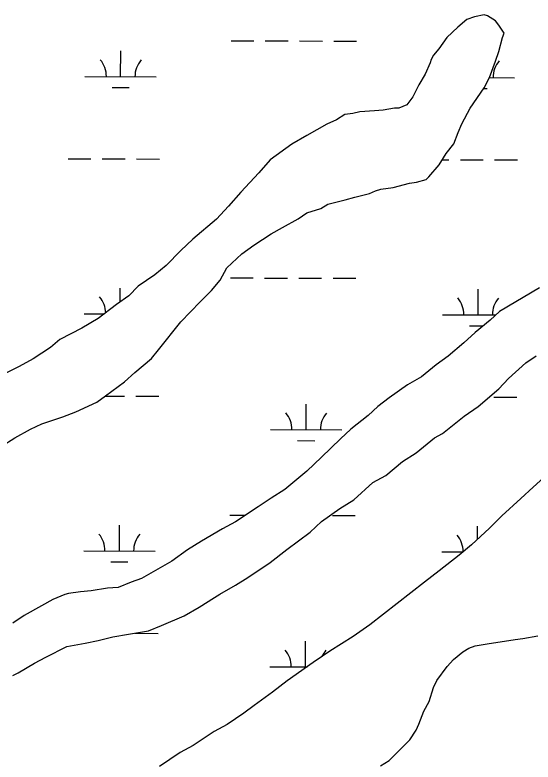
# Model space of a CAD drawing. Extents: x 3161665 to 3199565, y 885729 to 911164.
# Drawn here: x 3166391 to 3167117, y 900903 to 901951 of the extents above; entities that cross this region are included whole.
import ezdxf

# ---------------------------------------------------------------- set-up
doc = ezdxf.new("R2010")
doc.units = 0
doc.layers.add('V-SITE-VEGE', color=7, linetype='Continuous')
doc.layers.add('V-WETL-SWMP', color=7, linetype='Continuous')

msp = doc.modelspace()

# ---------------------------------------------------------------- linework, layer by layer
at = {"layer": 'V-SITE-VEGE'}
for p, q in [((3167048.5, 901950.7), (3167035.1, 901948.2)), ((3167053.4, 901949.5), (3167048.5, 901950.7)), ((3167024.1, 901944.5), (3167011.9, 901933.5)), ((3167035.1, 901948.2), (3167024.1, 901944.5)), ((3167064.4, 901942.2), (3167053.4, 901949.5)), ((3167069.2, 901936.1), (3167064.4, 901942.2)), ((3167011.9, 901933.5), (3166996.1, 901918.8)), ((3167076.6, 901925.1), (3167069.2, 901936.1)), ((3166996.1, 901918.8), (3166985.1, 901902.9)), ((3167069.3, 901899.5), (3167074.2, 901919)), ((3167074.2, 901919), (3167076.6, 901925.1)), ((3166985.1, 901902.9), (3166977.8, 901894.4)), ((3167064.5, 901886), (3167069.3, 901899.5)), ((3166974.2, 901888.3), (3166973, 901883.4)), ((3166977.8, 901894.4), (3166974.2, 901888.3)), ((3166973, 901883.4), (3166965.7, 901867.5)), ((3167056, 901862.8), (3167064.5, 901886)), ((3166965.7, 901867.5), (3166957.2, 901852.8)), ((3167048.7, 901848.2), (3167056, 901862.8)), ((3166957.2, 901852.8), (3166948.7, 901835.7)), ((3167029.2, 901820), (3167048.7, 901848.2)), ((3166948.7, 901835.7), (3166940.2, 901824.7)), ((3166940.2, 901824.7), (3166929.2, 901819.8)), ((3166874.3, 901814.8), (3166864.5, 901812.3)), ((3166895, 901816.1), (3166874.3, 901814.8)), ((3166907.2, 901817.3), (3166895, 901816.1)), ((3166923.1, 901819.8), (3166907.2, 901817.3)), ((3166929.2, 901819.8), (3166923.1, 901819.8)), ((3167017.1, 901798.1), (3167029.2, 901820)), ((3166841.4, 901803.7), (3166827.9, 901797.6)), ((3166853.5, 901811.1), (3166841.4, 901803.7)), ((3166864.5, 901812.3), (3166853.5, 901811.1)), ((3166827.9, 901797.6), (3166799.9, 901781.7)), ((3167012.2, 901785.8), (3167017.1, 901798.1)), ((3167006.2, 901770), (3167012.2, 901785.8)), ((3166799.9, 901781.7), (3166779.2, 901769.4)), ((3166779.2, 901769.4), (3166748.7, 901747.4)), ((3166995.2, 901756.5), (3167006.2, 901770)), ((3166985.5, 901740.6), (3166995.2, 901756.5)), ((3166748.7, 901747.4), (3166732.9, 901729.1)), ((3166970.9, 901723.5), (3166985.5, 901740.6)), ((3166732.9, 901729.1), (3166707.4, 901702.2)), ((3166953.8, 901716.1), (3166967.2, 901719.8)), ((3166967.2, 901719.8), (3166970.9, 901723.5)), ((3166903.8, 901706.3), (3166920.9, 901708.7)), ((3166920.9, 901708.7), (3166944.1, 901714.9)), ((3166944.1, 901714.9), (3166953.8, 901716.1)), ((3166707.4, 901702.2), (3166690.3, 901682.6)), ((3166867.2, 901695.2), (3166888, 901700.1)), ((3166888, 901700.1), (3166896.5, 901703.8)), ((3166896.5, 901703.8), (3166903.8, 901706.3)), ((3166829.4, 901685.4), (3166853.8, 901691.5)), ((3166853.8, 901691.5), (3166867.2, 901695.2)), ((3166690.3, 901682.6), (3166673.3, 901664.2)), ((3166800.2, 901673.1), (3166819.7, 901679.2)), ((3166819.7, 901679.2), (3166829.4, 901685.4)), ((3166788, 901664.5), (3166800.2, 901673.1)), ((3166673.3, 901664.2), (3166640.4, 901636.1)), ((3166766, 901652.3), (3166788, 901664.5)), ((3166750.2, 901643.7), (3166766, 901652.3)), ((3166640.4, 901636.1), (3166623.4, 901620.2)), ((3166725.8, 901627.8), (3166750.2, 901643.7)), ((3166708.8, 901615.5), (3166725.8, 901627.8)), ((3166623.4, 901620.2), (3166602.7, 901599.4)), ((3166688.1, 901595.9), (3166708.8, 901615.5)), ((3166602.7, 901599.4), (3166586.8, 901585.9)), ((3166678.4, 901578.8), (3166688.1, 901595.9)), ((3166586.8, 901585.9), (3166563.7, 901570)), ((3166666.2, 901564.2), (3166678.4, 901578.8)), ((3166563.7, 901570), (3166550.3, 901556.6)), ((3166650.4, 901548.3), (3166666.2, 901564.2)), ((3167126.2, 901567.7), (3167070.2, 901534.6)), ((3166550.3, 901556.6), (3166533.2, 901544.3)), ((3166533.2, 901544.3), (3166507.6, 901524.8)), ((3166623.6, 901520.1), (3166650.4, 901548.3)), ((3167070.2, 901534.6), (3167056.8, 901522.4)), ((3166507.6, 901524.8), (3166484.5, 901511.3)), ((3166591.9, 901481), (3166623.6, 901520.1)), ((3167056.8, 901522.4), (3167036.1, 901505.2)), ((3166484.5, 901511.3), (3166454, 901495.3)), ((3167036.1, 901505.2), (3167020.2, 901490.5)), ((3166454, 901495.3), (3166440.6, 901484.3)), ((3167020.2, 901490.5), (3166998.3, 901472.2)), ((3166440.6, 901484.3), (3166416.3, 901468.4)), ((3166582.2, 901468.8), (3166591.9, 901481)), ((3166416.3, 901468.4), (3166396.8, 901457.4)), ((3166559.1, 901449.2), (3166582.2, 901468.8)), ((3166998.3, 901472.2), (3166981.3, 901460)), ((3167106.9, 901462.7), (3167121.6, 901472.5)), ((3166396.8, 901457.4), (3166366.3, 901442.7)), ((3166981.3, 901460), (3166960.6, 901442.8)), ((3167082.6, 901440.7), (3167106.9, 901462.7)), ((3166544.5, 901435.8), (3166559.1, 901449.2)), ((3166960.6, 901442.8), (3166941.1, 901431.8)), ((3167069.2, 901426), (3167082.6, 901440.7)), ((3166517.7, 901416.2), (3166544.5, 901435.8)), ((3166941.1, 901431.8), (3166915.5, 901413.4)), ((3167040, 901401.5), (3167069.2, 901426)), ((3166505.5, 901407.6), (3166517.7, 901416.2)), ((3166476.2, 901394.1), (3166505.5, 901407.6)), ((3166915.5, 901413.4), (3166899.6, 901401.2)), ((3166457.9, 901386.7), (3166476.2, 901394.1)), ((3166899.6, 901401.2), (3166886.2, 901389)), ((3167020.5, 901388), (3167040, 901401.5)), ((3166428.7, 901376.9), (3166457.9, 901386.7)), ((3166886.2, 901389), (3166861.9, 901369.4)), ((3166990, 901363.6), (3167020.5, 901388)), ((3166412.8, 901369.6), (3166428.7, 901376.9)), ((3166390.9, 901357.3), (3166412.8, 901369.6)), ((3166861.9, 901369.4), (3166847.3, 901355.9)), ((3166979.1, 901357.4), (3166990, 901363.6)), ((3166371.4, 901345.1), (3166390.9, 901357.3)), ((3166847.3, 901355.9), (3166820.5, 901330.2)), ((3166953.5, 901336.6), (3166979.1, 901357.4)), ((3166934, 901324.4), (3166953.5, 901336.6)), ((3166820.5, 901330.2), (3166799.8, 901310.7)), ((3166910.8, 901304.8), (3166934, 901324.4)), ((3166799.8, 901310.7), (3166769.3, 901285)), ((3166892.6, 901295), (3166910.8, 901304.8)), ((3166865.8, 901270.5), (3166892.6, 901295)), ((3166769.3, 901285), (3166749.8, 901272.7)), ((3167117.1, 901288.2), (3167100.1, 901272.3)), ((3166749.8, 901272.7), (3166731.6, 901260.5)), ((3166846.3, 901258.3), (3166865.8, 901270.5)), ((3167100.1, 901272.3), (3167073.3, 901247.8)), ((3166731.6, 901260.5), (3166699.9, 901239.6)), ((3166820.7, 901239.9), (3166846.3, 901258.3)), ((3167073.3, 901247.8), (3167056.2, 901230.7)), ((3166699.9, 901239.6), (3166681.6, 901229.8)), ((3166804.9, 901225.2), (3166820.7, 901239.9)), ((3166681.6, 901229.8), (3166652.4, 901212.7)), ((3167056.2, 901230.7), (3167030.7, 901207.5)), ((3166772, 901200.8), (3166804.9, 901225.2)), ((3166652.4, 901212.7), (3166632.9, 901200.4)), ((3167030.7, 901207.5), (3167013.6, 901192.8)), ((3166632.9, 901200.4), (3166610.9, 901184.5)), ((3166748.8, 901182.4), (3166772, 901200.8)), ((3166610.9, 901184.5), (3166568.3, 901160)), ((3167013.6, 901192.8), (3166985.6, 901170.8)), ((3166717.1, 901161.6), (3166748.8, 901182.4)), ((3166985.6, 901170.8), (3166964.9, 901154.8)), ((3166553.6, 901155.1), (3166535.4, 901147.7)), ((3166568.3, 901160), (3166553.6, 901155.1)), ((3166700.1, 901150.6), (3166717.1, 901161.6)), ((3166964.9, 901154.8), (3166888.1, 901094.9)), ((3166497.5, 901142.8), (3166482.9, 901141.5)), ((3166520.7, 901146.5), (3166497.5, 901142.8)), ((3166535.4, 901147.7), (3166520.7, 901146.5)), ((3166678.2, 901138.3), (3166700.1, 901150.6)), ((3166460.9, 901137.8), (3166443.9, 901130.5)), ((3166465.8, 901139), (3166460.9, 901137.8)), ((3166482.9, 901141.5), (3166465.8, 901139)), ((3166648.9, 901119.9), (3166670.8, 901133.4)), ((3166670.8, 901133.4), (3166678.2, 901138.3)), ((3166428, 901121.9), (3166403.7, 901108.4)), ((3166443.9, 901130.5), (3166428, 901121.9)), ((3166628.2, 901107.7), (3166648.9, 901119.9)), ((3166403.7, 901108.4), (3166387.8, 901097.4)), ((3166596.5, 901094.2), (3166628.2, 901107.7)), ((3166578.2, 901086.8), (3166596.5, 901094.2)), ((3166888.1, 901094.9), (3166865, 901079)), ((3166528.2, 901078.2), (3166550.2, 901081.9)), ((3166550.2, 901081.9), (3166578.2, 901086.8)), ((3166463.6, 901064.6), (3166489.2, 901069.5)), ((3166489.2, 901069.5), (3166507.5, 901073.2)), ((3166507.5, 901073.2), (3166528.2, 901078.2)), ((3166865, 901079), (3166832.1, 901058.1)), ((3167052.9, 901068.4), (3167092, 901074.6)), ((3167092, 901074.6), (3167103, 901075.8)), ((3167103, 901075.8), (3167123.7, 901079.5)), ((3166434.3, 901049.9), (3166463.6, 901064.6)), ((3167018.8, 901057.3), (3167027.3, 901062.2)), ((3167027.3, 901062.2), (3167035.9, 901065.9)), ((3167035.9, 901065.9), (3167052.9, 901068.4)), ((3166418.5, 901041.3), (3166434.3, 901049.9)), ((3166832.1, 901058.1), (3166808.9, 901042.2)), ((3167005.4, 901046.3), (3167018.8, 901057.3)), ((3166395.3, 901027.8), (3166418.5, 901041.3)), ((3166808.9, 901042.2), (3166772.4, 901016.5)), ((3166996.9, 901036.5), (3167005.4, 901046.3)), ((3166388, 901024.2), (3166395.3, 901027.8)), ((3166982.3, 901017), (3166996.9, 901036.5)), ((3166977.4, 901007.2), (3166982.3, 901017)), ((3166772.4, 901016.5), (3166751.7, 901000.6)), ((3166971.4, 900987.7), (3166977.4, 901007.2)), ((3166751.7, 901000.6), (3166726.1, 900982.2)), ((3166964.1, 900974.2), (3166971.4, 900987.7)), ((3166726.1, 900982.2), (3166711.5, 900971.2)), ((3166711.5, 900971.2), (3166688.3, 900955.3)), ((3166956.8, 900955.9), (3166964.1, 900974.2)), ((3166688.3, 900955.3), (3166670.1, 900945.5)), ((3166953.2, 900947.4), (3166956.8, 900955.9)), ((3166670.1, 900945.5), (3166640.8, 900925.9)), ((3166944.6, 900933.9), (3166953.2, 900947.4)), ((3166915.4, 900904.6), (3166944.6, 900933.9)), ((3166640.8, 900925.9), (3166622.5, 900916.1)), ((3166622.5, 900916.1), (3166593.3, 900896.5)), ((3166903.2, 900897.2), (3166915.4, 900904.6))]:
    msp.add_line(p, q, dxfattribs=at)
at = {"layer": 'V-WETL-SWMP'}
for p, q in [((3167048.5, 901950.7), (3167035, 901948.2)), ((3167053.4, 901949.5), (3167048.5, 901950.7)), ((3167024.1, 901944.5), (3167011.9, 901933.5)), ((3167035, 901948.2), (3167024.1, 901944.5)), ((3167064.3, 901942.2), (3167053.4, 901949.5)), ((3167069.2, 901936.1), (3167064.3, 901942.2)), ((3167011.9, 901933.5), (3166996.1, 901918.8)), ((3167076.6, 901925.1), (3167069.2, 901936.1)), ((3166996.1, 901918.8), (3166985.1, 901902.9)), ((3167069.3, 901899.5), (3167074.2, 901919)), ((3167074.2, 901919), (3167076.6, 901925.1)), ((3166693.8, 901914.4), (3166725.8, 901914.4)), ((3166741.8, 901914.3), (3166773.8, 901914.2)), ((3166789.8, 901914.2), (3166821.8, 901914.1)), ((3166837.8, 901914), (3166869.8, 901914)), ((3166539, 901864.1), (3166539.1, 901900.1)), ((3166985.1, 901902.9), (3166977.8, 901894.4)), ((3167064.5, 901886), (3167069.3, 901899.5)), ((3166974.2, 901888.3), (3166973, 901883.4)), ((3166977.8, 901894.4), (3166974.2, 901888.3)), ((3166973, 901883.4), (3166965.7, 901867.5)), ((3167056, 901862.8), (3167064.5, 901886)), ((3166965.7, 901867.5), (3166957.2, 901852.8)), ((3166489, 901864.3), (3166589, 901864)), ((3167048.7, 901848.2), (3167056, 901862.8)), ((3167055.9, 901862.7), (3167090.9, 901862.6)), ((3166527, 901848.7), (3166551, 901848.7)), ((3166957.2, 901852.8), (3166948.7, 901835.7)), ((3167029.2, 901820), (3167048.7, 901848.2)), ((3167048.1, 901847.3), (3167052.9, 901847.3)), ((3166948.7, 901835.7), (3166940.2, 901824.7)), ((3166940.2, 901824.7), (3166929.2, 901819.8)), ((3166874.3, 901814.8), (3166864.5, 901812.3)), ((3166895, 901816.1), (3166874.3, 901814.8)), ((3166907.2, 901817.3), (3166895, 901816.1)), ((3166923.1, 901819.8), (3166907.2, 901817.3)), ((3166929.2, 901819.8), (3166923.1, 901819.8)), ((3167017.1, 901798.1), (3167029.2, 901820)), ((3166841.4, 901803.7), (3166827.9, 901797.6)), ((3166853.5, 901811.1), (3166841.4, 901803.7)), ((3166864.5, 901812.3), (3166853.5, 901811.1)), ((3166827.9, 901797.6), (3166799.9, 901781.7)), ((3167012.2, 901785.8), (3167017.1, 901798.1)), ((3167006.2, 901770), (3167012.2, 901785.8)), ((3166799.9, 901781.7), (3166779.2, 901769.4)), ((3166779.2, 901769.4), (3166748.7, 901747.4)), ((3166995.2, 901756.5), (3167006.2, 901770)), ((3166985.5, 901740.6), (3166995.2, 901756.5)), ((3166465.3, 901748.9), (3166497.3, 901748.8)), ((3166513.3, 901748.8), (3166545.3, 901748.7)), ((3166561.3, 901748.6), (3166593.3, 901748.5)), ((3166748.7, 901747.4), (3166732.9, 901729.1)), ((3166970.9, 901723.5), (3166985.5, 901740.6)), ((3166989.7, 901747.4), (3166999.2, 901747.4)), ((3167015.2, 901747.4), (3167047.2, 901747.3)), ((3167063.2, 901747.2), (3167095.2, 901747.2)), ((3166732.9, 901729.1), (3166707.4, 901702.2)), ((3166953.8, 901716.1), (3166967.2, 901719.8)), ((3166967.2, 901719.8), (3166970.9, 901723.5)), ((3166903.8, 901706.3), (3166920.9, 901708.7)), ((3166920.9, 901708.7), (3166944.1, 901714.9)), ((3166944.1, 901714.9), (3166953.8, 901716.1)), ((3166707.4, 901702.2), (3166690.3, 901682.6)), ((3166867.2, 901695.2), (3166888, 901700.1)), ((3166888, 901700.1), (3166896.5, 901703.8)), ((3166896.5, 901703.8), (3166903.8, 901706.3)), ((3166829.4, 901685.4), (3166853.8, 901691.5)), ((3166853.8, 901691.5), (3166867.2, 901695.2)), ((3166690.3, 901682.6), (3166673.3, 901664.2)), ((3166800.2, 901673.1), (3166819.7, 901679.2)), ((3166819.7, 901679.2), (3166829.4, 901685.4)), ((3166788, 901664.5), (3166800.2, 901673.1)), ((3166673.3, 901664.2), (3166640.4, 901636.1)), ((3166766, 901652.3), (3166788, 901664.5)), ((3166750.2, 901643.7), (3166766, 901652.3)), ((3166640.4, 901636.1), (3166623.3, 901620.2)), ((3166725.8, 901627.8), (3166750.2, 901643.7)), ((3166708.8, 901615.5), (3166725.8, 901627.8)), ((3166623.3, 901620.2), (3166602.7, 901599.4)), ((3166688.1, 901595.9), (3166708.8, 901615.5)), ((3166602.7, 901599.4), (3166586.8, 901586)), ((3166678.4, 901578.8), (3166688.1, 901595.9)), ((3166586.8, 901586), (3166563.7, 901570)), ((3166666.2, 901564.2), (3166678.4, 901578.8)), ((3166692.8, 901581.8), (3166724.8, 901581.7)), ((3166740.8, 901581.6), (3166772.8, 901581.5)), ((3166788.8, 901581.5), (3166820.8, 901581.4)), ((3166836.8, 901581.4), (3166868.8, 901581.3)), ((3166538.2, 901547.9), (3166538.2, 901567.5)), ((3166563.7, 901570), (3166550.3, 901556.6)), ((3166650.4, 901548.3), (3166666.2, 901564.2)), ((3167040, 901530.1), (3167040.1, 901566.1)), ((3167126.2, 901567.7), (3167070.2, 901534.6)), ((3166550.3, 901556.6), (3166533.2, 901544.3)), ((3166533.2, 901544.3), (3166507.6, 901524.8)), ((3166623.6, 901520.1), (3166650.4, 901548.3)), ((3166488.1, 901531.6), (3166516.5, 901531.5)), ((3167070.2, 901534.6), (3167056.8, 901522.4)), ((3166507.6, 901524.8), (3166484.5, 901511.3)), ((3166591.9, 901481), (3166623.6, 901520.1)), ((3166990, 901530.2), (3167065.1, 901530)), ((3167056.8, 901522.4), (3167036.1, 901505.2)), ((3166484.5, 901511.3), (3166454, 901495.3)), ((3167028, 901514.7), (3167047.4, 901514.6)), ((3167036.1, 901505.2), (3167020.2, 901490.5)), ((3166454, 901495.3), (3166440.6, 901484.3)), ((3167020.2, 901490.5), (3166998.3, 901472.2)), ((3166440.6, 901484.3), (3166416.2, 901468.4)), ((3166582.2, 901468.8), (3166591.9, 901481)), ((3166416.2, 901468.4), (3166396.7, 901457.4)), ((3166559.1, 901449.2), (3166582.2, 901468.8)), ((3166998.3, 901472.2), (3166981.3, 901460)), ((3167106.9, 901462.7), (3167121.6, 901472.5)), ((3166396.7, 901457.4), (3166366.3, 901442.7)), ((3166981.3, 901460), (3166960.6, 901442.8)), ((3167082.6, 901440.7), (3167106.9, 901462.7)), ((3166544.5, 901435.8), (3166559.1, 901449.2)), ((3166960.6, 901442.8), (3166941.1, 901431.8)), ((3167069.2, 901426), (3167082.6, 901440.7)), ((3166517.7, 901416.2), (3166544.5, 901435.8)), ((3166941.1, 901431.8), (3166915.5, 901413.4)), ((3167040, 901401.5), (3167069.2, 901426)), ((3166505.5, 901407.6), (3166517.7, 901416.2)), ((3166517.5, 901416.1), (3166544.4, 901416)), ((3166560.4, 901416), (3166592.4, 901415.9)), ((3166476.2, 901394.1), (3166505.5, 901407.6)), ((3166799.1, 901368.9), (3166799.2, 901404.9)), ((3166915.5, 901413.4), (3166899.6, 901401.2)), ((3167062.3, 901414.6), (3167094.3, 901414.5)), ((3166457.9, 901386.7), (3166476.2, 901394.1)), ((3166899.6, 901401.2), (3166886.2, 901389)), ((3167020.5, 901388), (3167040, 901401.5)), ((3166428.7, 901376.9), (3166457.9, 901386.7)), ((3166886.2, 901389), (3166861.9, 901369.4)), ((3166990, 901363.6), (3167020.5, 901388)), ((3166412.8, 901369.6), (3166428.7, 901376.9)), ((3166390.9, 901357.3), (3166412.8, 901369.6)), ((3166749.1, 901369), (3166849.1, 901368.7)), ((3166861.9, 901369.4), (3166847.3, 901355.9)), ((3166979.1, 901357.4), (3166990, 901363.6)), ((3166787.1, 901353.5), (3166811.1, 901353.4)), ((3166847.3, 901355.9), (3166820.5, 901330.2)), ((3166953.5, 901336.6), (3166979.1, 901357.4)), ((3166934, 901324.4), (3166953.5, 901336.6)), ((3166820.5, 901330.2), (3166799.8, 901310.7)), ((3166910.8, 901304.8), (3166934, 901324.4)), ((3167154.9, 901322.5), (3167117.1, 901288.2)), ((3166799.8, 901310.7), (3166769.3, 901285)), ((3166892.6, 901295), (3166910.8, 901304.8)), ((3166865.8, 901270.5), (3166892.6, 901295)), ((3166769.3, 901285), (3166749.8, 901272.7)), ((3167117.1, 901288.2), (3167100.1, 901272.3)), ((3166749.8, 901272.7), (3166731.6, 901260.5)), ((3166846.3, 901258.3), (3166865.8, 901270.5)), ((3167100.1, 901272.3), (3167073.3, 901247.8)), ((3166731.6, 901260.5), (3166699.9, 901239.6)), ((3166820.7, 901239.9), (3166846.3, 901258.3)), ((3166691.9, 901249.1), (3166714.2, 901249)), ((3166835.9, 901248.7), (3166867.9, 901248.6)), ((3167073.3, 901247.8), (3167056.2, 901230.7)), ((3166699.9, 901239.6), (3166681.6, 901229.8)), ((3166804.9, 901225.2), (3166820.7, 901239.9)), ((3166537.2, 901198.8), (3166537.3, 901234.8)), ((3166681.6, 901229.8), (3166652.4, 901212.7)), ((3167056.2, 901230.7), (3167030.7, 901207.5)), ((3167039.1, 901215.2), (3167039.2, 901233.4)), ((3166772, 901200.8), (3166804.9, 901225.2)), ((3166652.4, 901212.7), (3166632.9, 901200.4)), ((3167030.7, 901207.5), (3167013.6, 901192.8)), ((3166487.2, 901198.9), (3166587.2, 901198.6)), ((3166632.9, 901200.4), (3166610.9, 901184.5)), ((3166748.8, 901182.4), (3166772, 901200.8)), ((3166989.1, 901197.5), (3167019, 901197.4)), ((3166610.9, 901184.5), (3166568.3, 901160)), ((3167013.6, 901192.8), (3166985.6, 901170.8)), ((3166525.1, 901183.4), (3166549.1, 901183.3)), ((3166717.1, 901161.6), (3166748.8, 901182.4)), ((3166985.6, 901170.8), (3166964.9, 901154.8)), ((3166553.6, 901155.1), (3166535.4, 901147.7)), ((3166568.3, 901160), (3166553.6, 901155.1)), ((3166700.1, 901150.6), (3166717.1, 901161.6)), ((3166964.9, 901154.8), (3166888.1, 901094.9)), ((3166497.5, 901142.8), (3166482.9, 901141.5)), ((3166520.7, 901146.5), (3166497.5, 901142.8)), ((3166535.4, 901147.7), (3166520.7, 901146.5)), ((3166678.2, 901138.3), (3166700.1, 901150.6)), ((3166460.9, 901137.8), (3166443.9, 901130.5)), ((3166465.8, 901139), (3166460.9, 901137.8)), ((3166482.9, 901141.5), (3166465.8, 901139)), ((3166648.9, 901119.9), (3166670.8, 901133.4)), ((3166670.8, 901133.4), (3166678.2, 901138.3)), ((3166428, 901121.9), (3166403.7, 901108.4)), ((3166443.9, 901130.5), (3166428, 901121.9)), ((3166628.2, 901107.7), (3166648.9, 901119.9)), ((3166403.7, 901108.4), (3166387.8, 901097.4)), ((3166596.5, 901094.2), (3166628.2, 901107.7)), ((3166578.2, 901086.8), (3166596.5, 901094.2)), ((3166888.1, 901094.9), (3166865, 901079)), ((3166528.2, 901078.2), (3166550.2, 901081.9)), ((3166550.2, 901081.9), (3166578.2, 901086.8)), ((3166559.5, 901083.3), (3166591.5, 901083.2)), ((3166463.6, 901064.6), (3166489.2, 901069.5)), ((3166489.2, 901069.5), (3166507.5, 901073.2)), ((3166507.5, 901073.2), (3166528.2, 901078.2)), ((3166798.2, 901036.2), (3166798.3, 901072.2)), ((3166865, 901079), (3166832.1, 901058.1)), ((3167052.9, 901068.4), (3167092, 901074.6)), ((3167092, 901074.6), (3167103, 901075.8)), ((3167103, 901075.8), (3167123.7, 901079.5)), ((3166434.3, 901049.9), (3166463.6, 901064.6)), ((3167018.8, 901057.3), (3167027.3, 901062.2)), ((3167027.3, 901062.2), (3167035.9, 901065.9)), ((3167035.9, 901065.9), (3167052.9, 901068.4)), ((3166418.5, 901041.3), (3166434.3, 901049.9)), ((3166832.1, 901058.1), (3166808.9, 901042.2)), ((3167005.4, 901046.3), (3167018.8, 901057.3)), ((3166395.3, 901027.8), (3166418.5, 901041.3)), ((3166808.9, 901042.2), (3166772.4, 901016.5)), ((3166996.9, 901036.5), (3167005.4, 901046.3)), ((3166388, 901024.2), (3166395.3, 901027.8)), ((3166748.2, 901036.3), (3166800.4, 901036.2)), ((3166982.3, 901017), (3166996.9, 901036.5)), ((3166977.4, 901007.2), (3166982.3, 901017)), ((3166772.4, 901016.5), (3166751.7, 901000.6)), ((3166971.4, 900987.7), (3166977.4, 901007.2)), ((3166751.7, 901000.6), (3166726.1, 900982.2)), ((3166964.1, 900974.2), (3166971.4, 900987.7)), ((3166726.1, 900982.2), (3166711.5, 900971.2)), ((3166711.5, 900971.2), (3166688.3, 900955.3)), ((3166956.8, 900955.9), (3166964.1, 900974.2)), ((3166688.3, 900955.3), (3166670.1, 900945.5)), ((3166953.2, 900947.4), (3166956.8, 900955.9)), ((3166670.1, 900945.5), (3166640.8, 900925.9)), ((3166944.6, 900933.9), (3166953.2, 900947.4)), ((3166915.4, 900904.6), (3166944.6, 900933.9)), ((3166640.8, 900925.9), (3166622.5, 900916.1)), ((3166622.5, 900916.1), (3166593.3, 900896.5)), ((3166903.2, 900897.2), (3166915.4, 900904.6))]:
    msp.add_line(p, q, dxfattribs=at)
for centre, start, end in [((3166483.8, 901864.8), 359.0698, 40.6135), ((3166594.3, 901864.4), 139.0698, 180.6135), ((3167096.2, 901863.1), 139.0698, 180.6135), ((3166482.9, 901532.1), 1.116, 40.6135), ((3166984.8, 901530.7), 359.0698, 40.6135), ((3167095.3, 901530.4), 139.0698, 180.6135), ((3166743.9, 901369.5), 359.0698, 40.6135), ((3166854.3, 901369.2), 139.0698, 180.6135), ((3166481.9, 901199.4), 359.0698, 40.6135), ((3166592.4, 901199.1), 139.0698, 180.6135), ((3166983.9, 901198), 359.1725, 40.6135), ((3166742.9, 901036.8), 359.0698, 40.6135), ((3166853.4, 901036.5), 139.0698, 156.4986)]:
    msp.add_arc(centre, 35.2, start, end, dxfattribs=at)

doc.saveas('drawing.dxf')
